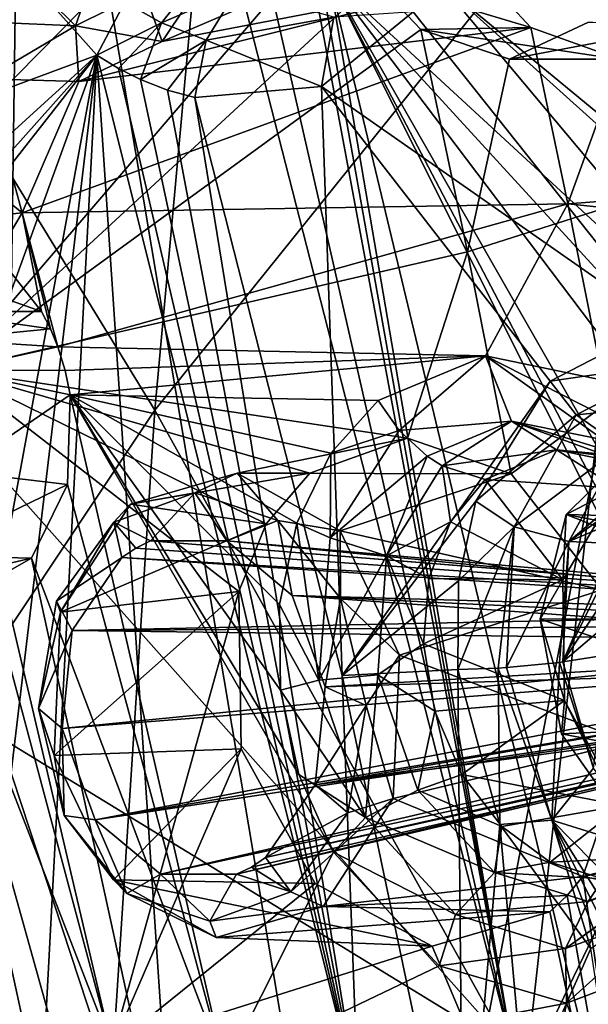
# Model space of a CAD drawing. Header units: metres. Extents: x -150 to 307, y -550 to 84.
# Tile 909 of 1056: x 198.39 to 203.5, y 24.39 to 33.25. Entities that reach past the tile are written whole.
import ezdxf

# ---------------------------------------------------------------- set-up
doc = ezdxf.new("R2010")
doc.units = ezdxf.units.M
doc.layers.add('solid_26006363', color=7, linetype='CONTINUOUS')

msp = doc.modelspace()

# ---------------------------------------------------------------- linework, layer by layer
at = {"layer": 'solid_26006363'}
for points in [[(200.118423, 34.539955, 882.020813), (196.599274, 30.964079, 878.639954), (192.926392, 40.176384, 877.926025)], [(196.07933, 35.491276, 913.228882), (199.6026, 29.737734, 917.342285), (200.500763, 39.591072, 916.334229)], [(200.500763, 39.591072, 916.334229), (199.6026, 29.737734, 917.342285), (204.250427, 35.525394, 920.349731)], [(198.146072, 19.081144, 915.328857), (191.749893, 36.108906, 906.628174), (198.41069, 38.132439, 912.562683)], [(201.605789, 19.081154, 918.411316), (198.146072, 19.081144, 915.328857), (198.41069, 38.132439, 912.562683)], [(201.605789, 19.081154, 918.411316), (198.41069, 38.132439, 912.562683), (205.239792, 37.984932, 918.647217)], [(204.964966, 17.972246, 921.404236), (201.605789, 19.081154, 918.411316), (205.239792, 37.984932, 918.647217)], [(205.48996, 36.965519, 886.874268), (207.044037, 29.563198, 886.587402), (203.316681, 35.94556, 884.875)], [(204.159637, 30.51371, 887.412476), (204.014786, 36.731766, 888.632446), (201.928268, 33.323074, 886.178223)], [(207.044037, 29.563198, 886.587402), (203.337952, 35.296898, 884.746948), (203.316681, 35.94556, 884.875)], [(196.07933, 35.491276, 913.228882), (195.57663, 23.699755, 914.655701), (199.6026, 29.737734, 917.342285)], [(199.6026, 29.737734, 917.342285), (202.936172, 23.730301, 921.004456), (204.250427, 35.525394, 920.349731)], [(204.250427, 35.525394, 920.349731), (202.936172, 23.730301, 921.004456), (208.436569, 35.115726, 923.891113)], [(207.044037, 29.563198, 886.587402), (202.977005, 34.210297, 884.219788), (203.337952, 35.296898, 884.746948)], [(202.936172, 23.730301, 921.004456), (206.756042, 23.459526, 924.161804), (208.436569, 35.115726, 923.891113)], [(201.184006, 35.046463, 891.434265), (196.955063, 33.153606, 887.616516), (201.293716, 34.192551, 891.33075)], [(197.399902, 34.299828, 888.217957), (196.955063, 33.153606, 887.616516), (201.184006, 35.046463, 891.434265)], [(200.118423, 34.539955, 882.020813), (202.824585, 23.965431, 882.221741), (196.599274, 30.964079, 878.639954)], [(200.525238, 34.054031, 882.23645), (202.824585, 23.965431, 882.221741), (200.118423, 34.539955, 882.020813)], [(201.293716, 34.192551, 891.33075), (196.955063, 33.153606, 887.616516), (197.782578, 30.096609, 887.647034)], [(201.579742, 33.605858, 891.434631), (201.293716, 34.192551, 891.33075), (197.782578, 30.096609, 887.647034)], [(199.66803, 33.057781, 887.812134), (202.307007, 34.192551, 890.193481), (202.583801, 33.618683, 890.293579)], [(199.66803, 33.057781, 887.812134), (200.37384, 34.113071, 888.607361), (202.307007, 34.192551, 890.193481)], [(207.044037, 29.563198, 886.587402), (202.169418, 33.584068, 883.440674), (202.977005, 34.210297, 884.219788)], [(199.080841, 32.933769, 883.831543), (198.046082, 34.089088, 883.267395), (195.48111, 31.596699, 880.826538)], [(199.332001, 33.409889, 883.934082), (198.046082, 34.089088, 883.267395), (199.080841, 32.933769, 883.831543)], [(199.50708, 33.507122, 887.602173), (200.37384, 34.113071, 888.607361), (199.66803, 33.057781, 887.812134)], [(201.008118, 33.711094, 882.5448), (202.824585, 23.965431, 882.221741), (200.525238, 34.054031, 882.23645)], [(198.441666, 33.641319, 886.302673), (198.191788, 33.228016, 886.495483), (197.609375, 33.805935, 885.96283)], [(201.089813, 33.671646, 882.601135), (202.824585, 23.965431, 882.221741), (201.008118, 33.711094, 882.5448)], [(201.996063, 33.16555, 891.679504), (201.579742, 33.605858, 891.434631), (197.782578, 30.096609, 887.647034)], [(198.886612, 33.198265, 887.047974), (198.191788, 33.228016, 886.495483), (198.441666, 33.641319, 886.302673)], [(198.886612, 33.198265, 887.047974), (198.441666, 33.641319, 886.302673), (199.039932, 33.635834, 886.755432)], [(198.886612, 33.198265, 887.047974), (199.039932, 33.635834, 886.755432), (199.50708, 33.507122, 887.602173)], [(198.918304, 32.696793, 887.136841), (202.583801, 33.618683, 890.293579), (202.986145, 33.182507, 890.528687)], [(198.918304, 32.696793, 887.136841), (199.66803, 33.057781, 887.812134), (202.583801, 33.618683, 890.293579)], [(199.332001, 33.409889, 883.934082), (199.662933, 33.226517, 884.153564), (199.981384, 33.631741, 883.961426)], [(199.981384, 33.631741, 883.961426), (199.662933, 33.226517, 884.153564), (200.340088, 33.523319, 884.207703)], [(201.089813, 33.671646, 882.601135), (201.172272, 33.636684, 882.659058), (202.824585, 23.965431, 882.221741)], [(201.172272, 33.636684, 882.659058), (203.600342, 23.505148, 882.772949), (202.824585, 23.965431, 882.221741)], [(204.661163, 26.677666, 884.130981), (203.600342, 23.505148, 882.772949), (201.172272, 33.636684, 882.659058)], [(205.377884, 29.753212, 885.260498), (201.172272, 33.636684, 882.659058), (202.169418, 33.584068, 883.440674)], [(204.480942, 27.310965, 884.093445), (204.661163, 26.677666, 884.130981), (201.172272, 33.636684, 882.659058)], [(204.432175, 27.920574, 884.160461), (204.480942, 27.310965, 884.093445), (201.172272, 33.636684, 882.659058)], [(204.684143, 28.983667, 884.555054), (204.432175, 27.920574, 884.160461), (201.172272, 33.636684, 882.659058)], [(205.003174, 29.449194, 884.899353), (204.684143, 28.983667, 884.555054), (201.172272, 33.636684, 882.659058)], [(205.377884, 29.753212, 885.260498), (205.003174, 29.449194, 884.899353), (201.172272, 33.636684, 882.659058)], [(201.579742, 33.605858, 891.434631), (202.986145, 33.182507, 890.528687), (202.583801, 33.618683, 890.293579)], [(201.996063, 33.16555, 891.679504), (202.986145, 33.182507, 890.528687), (201.579742, 33.605858, 891.434631)], [(199.662933, 33.226517, 884.153564), (200.062683, 33.070297, 884.453491), (200.340088, 33.523319, 884.207703)], [(200.340088, 33.523319, 884.207703), (200.062683, 33.070297, 884.453491), (201.21283, 33.276325, 885.401001)], [(206.264877, 29.895084, 886.010803), (205.377884, 29.753212, 885.260498), (202.169418, 33.584068, 883.440674)], [(207.044037, 29.563198, 886.587402), (206.264877, 29.895084, 886.010803), (202.169418, 33.584068, 883.440674)], [(198.886612, 33.198265, 887.047974), (199.50708, 33.507122, 887.602173), (199.66803, 33.057781, 887.812134)], [(199.332001, 33.409889, 883.934082), (199.080841, 32.933769, 883.831543), (199.662933, 33.226517, 884.153564)], [(201.21283, 33.276325, 885.401001), (200.062683, 33.070297, 884.453491), (201.103546, 32.652531, 885.37677)], [(204.159637, 30.51371, 887.412476), (201.928268, 33.323074, 886.178223), (201.103546, 32.652531, 885.37677)], [(201.21283, 33.276325, 885.401001), (201.103546, 32.652531, 885.37677), (201.928268, 33.323074, 886.178223)], [(202.416183, 31.163181, 891.602417), (201.996063, 33.16555, 891.679504), (197.782578, 30.096609, 887.647034)], [(198.886612, 33.198265, 887.047974), (198.076431, 32.720795, 886.4729), (198.191788, 33.228016, 886.495483)], [(198.886612, 33.198265, 887.047974), (198.918304, 32.696793, 887.136841), (198.076431, 32.720795, 886.4729)], [(198.408524, 31.513556, 886.487427), (202.986145, 33.182507, 890.528687), (203.31868, 31.594135, 890.467102)], [(198.408524, 31.513556, 886.487427), (198.918304, 32.696793, 887.136841), (202.986145, 33.182507, 890.528687)], [(198.886612, 33.198265, 887.047974), (199.66803, 33.057781, 887.812134), (198.918304, 32.696793, 887.136841)], [(199.662933, 33.226517, 884.153564), (199.080841, 32.933769, 883.831543), (199.276154, 32.813499, 883.959351)], [(199.662933, 33.226517, 884.153564), (199.276154, 32.813499, 883.959351), (199.471207, 32.713776, 884.092346)], [(199.662933, 33.226517, 884.153564), (199.471207, 32.713776, 884.092346), (200.062683, 33.070297, 884.453491)], [(201.996063, 33.16555, 891.679504), (203.792053, 32.895973, 891.130066), (202.986145, 33.182507, 890.528687)], [(202.79483, 32.896538, 892.27832), (203.792053, 32.895973, 891.130066), (201.996063, 33.16555, 891.679504)], [(202.79483, 32.896538, 892.27832), (201.996063, 33.16555, 891.679504), (202.416183, 31.163181, 891.602417)], [(203.504745, 33.230343, 892.937805), (204.510269, 33.223297, 891.794556), (202.79483, 32.896538, 892.27832)], [(207.871307, 32.90202, 896.539978), (203.504745, 33.230343, 892.937805), (202.79483, 32.896538, 892.27832)], [(202.79483, 32.896538, 892.27832), (204.510269, 33.223297, 891.794556), (203.792053, 32.895973, 891.130066)], [(203.792053, 32.895973, 891.130066), (203.31868, 31.594135, 890.467102), (202.986145, 33.182507, 890.528687)], [(200.062683, 33.070297, 884.453491), (199.471207, 32.713776, 884.092346), (199.71524, 32.617863, 884.265259)], [(200.062683, 33.070297, 884.453491), (199.71524, 32.617863, 884.265259), (199.961563, 32.551979, 884.446777)], [(200.062683, 33.070297, 884.453491), (199.961563, 32.551979, 884.446777), (201.103546, 32.652531, 885.37677)], [(199.080841, 32.933769, 883.831543), (195.48111, 31.596699, 880.826538), (195.947754, 30.082037, 880.885681)], [(199.080841, 32.933769, 883.831543), (195.858139, 28.820759, 880.589966), (196.654541, 26.256817, 880.742493)], [(199.080841, 32.933769, 883.831543), (195.956741, 29.431387, 880.77301), (195.858139, 28.820759, 880.589966)], [(199.080841, 32.933769, 883.831543), (195.947754, 30.082037, 880.885681), (195.956741, 29.431387, 880.77301)], [(199.080841, 32.933769, 883.831543), (196.654541, 26.256817, 880.742493), (197.374008, 23.701721, 880.879944)], [(199.080841, 32.933769, 883.831543), (197.374008, 23.701721, 880.879944), (197.998154, 23.913851, 881.38678)], [(199.080841, 32.933769, 883.831543), (197.998154, 23.913851, 881.38678), (198.601288, 23.922085, 881.850281)], [(199.080841, 32.933769, 883.831543), (198.601288, 23.922085, 881.850281), (199.717163, 23.425951, 882.640137)], [(201.433121, 23.530312, 884.008545), (199.080841, 32.933769, 883.831543), (199.717163, 23.425951, 882.640137)], [(199.276154, 32.813499, 883.959351), (199.080841, 32.933769, 883.831543), (201.433121, 23.530312, 884.008545)], [(207.871307, 32.90202, 896.539978), (202.416183, 31.163181, 891.602417), (202.809631, 29.163136, 891.53009)], [(207.871307, 32.90202, 896.539978), (202.79483, 32.896538, 892.27832), (202.416183, 31.163181, 891.602417)], [(207.871307, 32.90202, 896.539978), (202.809631, 29.163136, 891.53009), (203.62561, 28.119526, 892.00647)], [(208.957886, 32.022343, 895.278503), (203.31868, 31.594135, 890.467102), (203.792053, 32.895973, 891.130066)], [(199.471207, 32.713776, 884.092346), (199.276154, 32.813499, 883.959351), (201.433121, 23.530312, 884.008545)], [(197.423325, 32.31876, 885.875732), (198.076431, 32.720795, 886.4729), (198.408524, 31.513556, 886.487427)], [(198.408524, 31.513556, 886.487427), (198.076431, 32.720795, 886.4729), (198.918304, 32.696793, 887.136841)], [(199.71524, 32.617863, 884.265259), (199.471207, 32.713776, 884.092346), (201.433121, 23.530312, 884.008545)], [(201.103546, 32.652531, 885.37677), (199.961563, 32.551979, 884.446777), (201.286972, 27.347382, 884.51123)], [(203.159088, 29.996841, 886.500122), (201.103546, 32.652531, 885.37677), (201.286972, 27.347382, 884.51123)], [(203.159088, 29.996841, 886.500122), (204.159637, 30.51371, 887.412476), (201.103546, 32.652531, 885.37677)], [(199.961563, 32.551979, 884.446777), (199.71524, 32.617863, 884.265259), (201.433121, 23.530312, 884.008545)], [(201.286972, 27.347382, 884.51123), (199.961563, 32.551979, 884.446777), (201.433121, 23.530312, 884.008545)], [(197.423325, 32.31876, 885.875732), (198.408524, 31.513556, 886.487427), (197.672989, 31.437534, 885.891968)], [(208.957886, 32.022343, 895.278503), (208.627365, 31.038908, 894.790771), (203.31868, 31.594135, 890.467102)], [(198.727753, 30.307573, 886.501404), (198.408524, 31.513556, 886.487427), (203.31868, 31.594135, 890.467102)], [(198.727753, 30.307573, 886.501404), (203.31868, 31.594135, 890.467102), (202.578064, 30.22608, 889.585999)], [(203.31868, 31.594135, 890.467102), (203.634583, 30.007189, 890.408569), (202.578064, 30.22608, 889.585999)], [(208.627365, 31.038908, 894.790771), (203.634583, 30.007189, 890.408569), (203.31868, 31.594135, 890.467102)], [(197.672989, 31.437534, 885.891968), (198.408524, 31.513556, 886.487427), (198.180542, 31.13521, 886.230652)], [(198.180542, 31.13521, 886.230652), (198.408524, 31.513556, 886.487427), (198.582703, 30.62575, 886.448486)], [(198.661133, 30.470253, 886.480225), (198.408524, 31.513556, 886.487427), (198.727753, 30.307573, 886.501404)], [(198.582703, 30.62575, 886.448486), (198.408524, 31.513556, 886.487427), (198.661133, 30.470253, 886.480225)], [(198.180542, 31.13521, 886.230652), (198.582703, 30.62575, 886.448486), (197.182678, 31.122402, 887.375244)], [(197.182678, 31.122402, 887.375244), (198.582703, 30.62575, 886.448486), (197.571136, 30.62575, 887.583801)], [(201.876419, 29.483759, 890.82666), (202.416183, 31.163181, 891.602417), (197.782578, 30.096609, 887.647034)], [(201.876419, 29.483759, 890.82666), (202.809631, 29.163136, 891.53009), (202.416183, 31.163181, 891.602417)], [(202.824585, 23.965431, 882.221741), (197.892883, 26.980333, 878.891357), (196.599274, 30.964079, 878.639954)], [(197.571136, 30.62575, 887.583801), (198.582703, 30.62575, 886.448486), (198.661133, 30.470253, 886.480225)], [(197.691666, 30.372231, 887.629517), (197.571136, 30.62575, 887.583801), (198.661133, 30.470253, 886.480225)], [(204.317276, 30.167576, 887.378296), (204.159637, 30.51371, 887.412476), (203.159088, 29.996841, 886.500122)], [(197.691666, 30.372231, 887.629517), (198.661133, 30.470253, 886.480225), (198.727753, 30.307573, 886.501404)], [(197.691666, 30.372231, 887.629517), (198.727753, 30.307573, 886.501404), (197.782578, 30.096609, 887.647034)], [(197.782578, 30.096609, 887.647034), (198.727753, 30.307573, 886.501404), (198.794052, 30.094006, 886.512573)], [(198.794052, 30.094006, 886.512573), (198.727753, 30.307573, 886.501404), (202.578064, 30.22608, 889.585999)], [(198.839355, 29.874458, 886.506287), (198.794052, 30.094006, 886.512573), (202.578064, 30.22608, 889.585999)], [(198.839355, 29.874458, 886.506287), (202.578064, 30.22608, 889.585999), (201.611832, 29.824852, 888.72229)], [(201.802643, 29.55529, 888.753296), (201.611832, 29.824852, 888.72229), (202.578064, 30.22608, 889.585999)], [(201.802643, 29.55529, 888.753296), (202.578064, 30.22608, 889.585999), (202.811417, 29.638494, 889.36969)], [(203.599869, 29.705914, 890.243042), (202.578064, 30.22608, 889.585999), (203.634583, 30.007189, 890.408569)], [(203.640182, 29.469124, 890.019348), (202.578064, 30.22608, 889.585999), (203.599869, 29.705914, 890.243042)], [(202.811417, 29.638494, 889.36969), (202.578064, 30.22608, 889.585999), (203.640182, 29.469124, 890.019348)], [(203.393204, 29.696089, 886.534363), (204.317276, 30.167576, 887.378296), (203.159088, 29.996841, 886.500122)], [(204.585846, 29.809605, 887.123596), (204.317276, 30.167576, 887.378296), (203.393204, 29.696089, 886.534363)], [(197.782578, 30.096609, 887.647034), (198.794052, 30.094006, 886.512573), (198.839355, 29.874458, 886.506287)], [(197.782578, 30.096609, 887.647034), (198.839355, 29.874458, 886.506287), (197.827164, 29.186064, 887.508179)], [(199.213806, 23.998127, 887.716125), (197.782578, 30.096609, 887.647034), (197.827164, 29.186064, 887.508179)], [(200.358109, 28.104177, 889.333862), (197.782578, 30.096609, 887.647034), (199.213806, 23.998127, 887.716125)], [(200.997345, 29.170017, 890.050537), (201.876419, 29.483759, 890.82666), (197.782578, 30.096609, 887.647034)], [(200.605118, 28.712629, 889.64624), (200.997345, 29.170017, 890.050537), (197.782578, 30.096609, 887.647034)], [(200.358109, 28.104177, 889.333862), (200.605118, 28.712629, 889.64624), (197.782578, 30.096609, 887.647034)], [(202.49173, 28.917135, 885.758667), (203.159088, 29.996841, 886.500122), (201.286972, 27.347382, 884.51123)], [(203.393204, 29.696089, 886.534363), (203.159088, 29.996841, 886.500122), (202.49173, 28.917135, 885.758667)], [(198.814102, 29.068865, 886.333252), (197.827164, 29.186064, 887.508179), (198.839355, 29.874458, 886.506287)], [(198.814102, 29.068865, 886.333252), (198.839355, 29.874458, 886.506287), (200.232315, 23.810326, 886.566345)], [(198.839355, 29.874458, 886.506287), (200.899246, 26.455452, 887.533203), (201.210617, 25.757002, 887.666077)], [(200.232315, 23.810326, 886.566345), (198.839355, 29.874458, 886.506287), (201.210617, 25.757002, 887.666077)], [(198.839355, 29.874458, 886.506287), (200.733017, 27.216209, 887.531555), (200.899246, 26.455452, 887.533203)], [(198.839355, 29.874458, 886.506287), (200.72493, 27.986708, 887.662537), (200.733017, 27.216209, 887.531555)], [(198.839355, 29.874458, 886.506287), (200.878754, 28.719921, 887.920837), (200.72493, 27.986708, 887.662537)], [(198.839355, 29.874458, 886.506287), (201.184662, 29.349043, 888.285645), (200.878754, 28.719921, 887.920837)], [(198.839355, 29.874458, 886.506287), (201.611832, 29.824852, 888.72229), (201.184662, 29.349043, 888.285645)], [(201.802643, 29.55529, 888.753296), (201.184662, 29.349043, 888.285645), (201.611832, 29.824852, 888.72229)], [(203.800308, 29.409296, 886.403503), (204.585846, 29.809605, 887.123596), (203.393204, 29.696089, 886.534363)], [(195.57663, 23.699755, 914.655701), (198.959854, 19.839836, 918.063721), (199.6026, 29.737734, 917.342285)], [(199.6026, 29.737734, 917.342285), (198.959854, 19.839836, 918.063721), (202.936172, 23.730301, 921.004456)], [(202.053787, 29.322159, 888.691223), (201.802643, 29.55529, 888.753296), (202.811417, 29.638494, 889.36969)], [(202.187378, 29.235037, 888.626953), (202.053787, 29.322159, 888.691223), (202.811417, 29.638494, 889.36969)], [(202.187378, 29.235037, 888.626953), (202.811417, 29.638494, 889.36969), (203.218384, 29.380489, 888.909485)], [(202.835007, 28.687756, 885.875671), (203.393204, 29.696089, 886.534363), (202.49173, 28.917135, 885.758667)], [(202.811417, 29.638494, 889.36969), (203.932022, 29.233345, 889.447998), (203.218384, 29.380489, 888.909485)], [(202.811417, 29.638494, 889.36969), (203.693283, 29.366594, 889.873108), (203.932022, 29.233345, 889.447998)], [(202.811417, 29.638494, 889.36969), (203.640182, 29.469124, 890.019348), (203.693283, 29.366594, 889.873108)], [(203.800308, 29.409296, 886.403503), (203.393204, 29.696089, 886.534363), (202.835007, 28.687756, 885.875671)], [(201.179214, 28.587858, 888.057007), (201.184662, 29.349043, 888.285645), (201.802643, 29.55529, 888.753296)], [(201.179214, 28.587858, 888.057007), (201.802643, 29.55529, 888.753296), (202.053787, 29.322159, 888.691223)], [(200.344193, 29.169928, 892.937317), (202.809631, 29.163136, 891.53009), (201.876419, 29.483759, 890.82666)], [(200.344193, 29.169928, 892.937317), (201.876419, 29.483759, 890.82666), (200.997345, 29.170017, 890.050537)], [(201.179214, 28.587858, 888.057007), (200.878754, 28.719921, 887.920837), (201.184662, 29.349043, 888.285645)], [(202.187378, 29.235037, 888.626953), (203.218384, 29.380489, 888.909485), (202.576843, 29.111755, 888.329102)], [(202.576843, 29.111755, 888.329102), (203.218384, 29.380489, 888.909485), (203.764313, 29.0334, 887.06543)], [(203.329819, 28.554646, 885.825073), (203.800308, 29.409296, 886.403503), (202.835007, 28.687756, 885.875671)], [(203.218384, 29.380489, 888.909485), (204.963333, 29.157902, 888.067627), (204.337997, 29.275976, 887.578064)], [(203.218384, 29.380489, 888.909485), (203.932022, 29.233345, 889.447998), (204.963333, 29.157902, 888.067627)], [(203.218384, 29.380489, 888.909485), (204.337997, 29.275976, 887.578064), (203.764313, 29.0334, 887.06543)], [(203.306061, 28.798326, 886.649963), (203.916016, 29.401051, 887.257629), (205.971634, 28.725124, 884.2005)], [(203.764313, 29.0334, 887.06543), (203.916016, 29.401051, 887.257629), (203.306061, 28.798326, 886.649963)], [(204.033051, 29.15266, 885.962952), (203.800308, 29.409296, 886.403503), (203.329819, 28.554646, 885.825073)], [(201.685852, 28.424343, 888.029663), (201.179214, 28.587858, 888.057007), (202.053787, 29.322159, 888.691223)], [(201.685852, 28.424343, 888.029663), (202.053787, 29.322159, 888.691223), (202.187378, 29.235037, 888.626953)], [(199.213806, 23.998127, 887.716125), (197.827164, 29.186064, 887.508179), (197.49939, 28.427597, 887.107788)], [(198.814102, 29.068865, 886.333252), (197.49939, 28.427597, 887.107788), (197.827164, 29.186064, 887.508179)], [(202.263474, 28.731401, 887.983276), (201.685852, 28.424343, 888.029663), (202.187378, 29.235037, 888.626953)], [(202.263474, 28.731401, 887.983276), (202.187378, 29.235037, 888.626953), (202.576843, 29.111755, 888.329102)], [(199.38295, 28.890446, 892.109009), (200.997345, 29.170017, 890.050537), (200.605118, 28.712629, 889.64624)], [(200.344193, 29.169928, 892.937317), (200.997345, 29.170017, 890.050537), (199.38295, 28.890446, 892.109009)], [(199.961365, 28.993326, 893.051941), (200.344193, 29.169928, 892.937317), (199.38295, 28.890446, 892.109009)], [(200.70787, 28.742186, 893.667542), (200.344193, 29.169928, 892.937317), (199.961365, 28.993326, 893.051941)], [(200.344193, 29.169928, 892.937317), (201.269226, 28.650995, 893.687805), (202.809631, 29.163136, 891.53009)], [(200.70787, 28.742186, 893.667542), (201.269226, 28.650995, 893.687805), (200.344193, 29.169928, 892.937317)], [(201.269226, 28.650995, 893.687805), (203.62561, 28.119526, 892.00647), (202.809631, 29.163136, 891.53009)], [(202.263474, 28.731401, 887.983276), (202.576843, 29.111755, 888.329102), (203.274246, 28.208899, 886.516724)], [(202.576843, 29.111755, 888.329102), (203.764313, 29.0334, 887.06543), (203.274246, 28.208899, 886.516724)], [(203.911224, 28.965105, 885.818115), (204.033051, 29.15266, 885.962952), (203.329819, 28.554646, 885.825073)], [(198.814102, 29.068865, 886.333252), (198.491455, 28.405952, 885.955994), (197.49939, 28.427597, 887.107788)], [(198.814102, 29.068865, 886.333252), (200.232315, 23.810326, 886.566345), (198.491455, 28.405952, 885.955994)], [(199.961365, 28.993326, 893.051941), (199.38295, 28.890446, 892.109009), (199.232925, 28.727562, 892.421082)], [(199.961365, 28.993326, 893.051941), (199.232925, 28.727562, 892.421082), (199.564087, 28.559715, 892.849426)], [(199.961365, 28.993326, 893.051941), (199.564087, 28.559715, 892.849426), (200.249451, 28.559912, 893.428162)], [(200.70787, 28.742186, 893.667542), (199.961365, 28.993326, 893.051941), (200.249451, 28.559912, 893.428162)], [(203.274246, 28.208899, 886.516724), (203.764313, 29.0334, 887.06543), (203.306061, 28.798326, 886.649963)], [(202.335983, 28.200344, 885.502869), (202.49173, 28.917135, 885.758667), (201.286972, 27.347382, 884.51123)], [(202.835007, 28.687756, 885.875671), (202.49173, 28.917135, 885.758667), (202.335983, 28.200344, 885.502869)], [(203.812103, 28.7577, 885.686401), (203.911224, 28.965105, 885.818115), (203.329819, 28.554646, 885.825073)], [(198.75264, 27.919306, 891.519287), (199.38295, 28.890446, 892.109009), (200.605118, 28.712629, 889.64624)], [(198.75264, 27.919306, 891.519287), (199.232925, 28.727562, 892.421082), (199.38295, 28.890446, 892.109009)], [(198.717743, 28.016104, 891.943909), (199.304474, 28.409412, 892.621338), (199.232925, 28.727562, 892.421082)], [(198.75264, 27.919306, 891.519287), (198.717743, 28.016104, 891.943909), (199.232925, 28.727562, 892.421082)], [(199.232925, 28.727562, 892.421082), (199.430496, 28.49497, 892.732849), (199.564087, 28.559715, 892.849426)], [(199.232925, 28.727562, 892.421082), (199.304474, 28.409412, 892.621338), (199.430496, 28.49497, 892.732849)], [(200.70787, 28.742186, 893.667542), (200.249451, 28.559912, 893.428162), (200.837051, 28.068886, 893.895325)], [(201.272415, 28.041431, 894.102844), (201.269226, 28.650995, 893.687805), (200.70787, 28.742186, 893.667542)], [(201.272415, 28.041431, 894.102844), (200.70787, 28.742186, 893.667542), (200.837051, 28.068886, 893.895325)], [(202.263474, 28.731401, 887.983276), (202.069321, 28.219934, 887.703674), (201.685852, 28.424343, 888.029663)], [(202.263474, 28.731401, 887.983276), (203.274246, 28.208899, 886.516724), (202.069321, 28.219934, 887.703674)], [(203.070023, 27.85412, 886.287842), (203.306061, 28.798326, 886.649963), (205.67778, 27.863338, 883.839294)], [(203.274246, 28.208899, 886.516724), (203.306061, 28.798326, 886.649963), (203.070023, 27.85412, 886.287842)], [(203.306061, 28.798326, 886.649963), (205.971634, 28.725124, 884.2005), (205.768585, 28.319944, 883.976257)], [(203.306061, 28.798326, 886.649963), (205.768585, 28.319944, 883.976257), (205.67778, 27.863338, 883.839294)], [(203.736893, 28.535389, 885.569885), (203.812103, 28.7577, 885.686401), (203.329819, 28.554646, 885.825073)], [(198.75264, 27.919306, 891.519287), (200.605118, 28.712629, 889.64624), (200.358109, 28.104177, 889.333862)], [(201.078506, 27.305414, 887.72229), (200.72493, 27.986708, 887.662537), (200.878754, 28.719921, 887.920837)], [(201.179214, 28.587858, 888.057007), (201.078506, 27.305414, 887.72229), (200.878754, 28.719921, 887.920837)], [(201.269226, 28.650995, 893.687805), (201.804688, 27.531866, 894.073853), (203.62561, 28.119526, 892.00647)], [(201.272415, 28.041431, 894.102844), (201.804688, 27.531866, 894.073853), (201.269226, 28.650995, 893.687805)], [(202.835007, 28.687756, 885.875671), (202.335983, 28.200344, 885.502869), (202.328537, 27.401161, 885.355103)], [(202.835007, 28.687756, 885.875671), (202.328537, 27.401161, 885.355103), (202.692795, 27.415224, 885.541748)], [(202.835007, 28.687756, 885.875671), (202.692795, 27.415224, 885.541748), (202.766129, 27.420126, 885.559021)], [(203.329819, 28.554646, 885.825073), (202.835007, 28.687756, 885.875671), (202.766129, 27.420126, 885.559021)], [(206.903809, 27.970482, 884.765259), (199.564087, 28.559715, 892.849426), (199.430496, 28.49497, 892.732849)], [(207.027939, 27.960224, 884.875854), (200.249451, 28.559912, 893.428162), (199.564087, 28.559715, 892.849426)], [(206.903809, 27.970482, 884.765259), (207.027939, 27.960224, 884.875854), (199.564087, 28.559715, 892.849426)], [(207.13974, 27.88726, 884.975464), (200.837051, 28.068886, 893.895325), (200.249451, 28.559912, 893.428162)], [(207.027939, 27.960224, 884.875854), (207.13974, 27.88726, 884.975464), (200.249451, 28.559912, 893.428162)], [(201.685852, 28.424343, 888.029663), (201.078506, 27.305414, 887.72229), (201.179214, 28.587858, 888.057007)], [(203.329819, 28.554646, 885.825073), (202.766129, 27.420126, 885.559021), (203.245178, 27.466032, 885.5354)], [(203.329819, 28.554646, 885.825073), (203.245178, 27.466032, 885.5354), (203.275864, 27.469816, 885.525635)], [(203.736893, 28.535389, 885.569885), (203.329819, 28.554646, 885.825073), (203.275864, 27.469816, 885.525635)], [(206.903809, 27.970482, 884.765259), (199.430496, 28.49497, 892.732849), (199.304474, 28.409412, 892.621338)], [(203.685181, 28.298494, 885.468567), (203.736893, 28.535389, 885.569885), (203.275864, 27.469816, 885.525635)], [(198.491455, 28.405952, 885.955994), (196.83548, 28.019224, 886.512512), (197.49939, 28.427597, 887.107788)], [(198.491455, 28.405952, 885.955994), (197.798233, 28.011444, 885.341064), (196.83548, 28.019224, 886.512512)], [(199.273422, 20.28787, 887.226379), (197.49939, 28.427597, 887.107788), (197.745209, 20.259525, 886.010071)], [(199.213806, 23.998127, 887.716125), (197.49939, 28.427597, 887.107788), (199.273422, 20.28787, 887.226379)], [(200.112289, 20.98333, 886.060059), (197.798233, 28.011444, 885.341064), (198.491455, 28.405952, 885.955994)], [(200.112289, 20.98333, 886.060059), (198.491455, 28.405952, 885.955994), (200.232315, 23.810326, 886.566345)], [(198.717743, 28.016104, 891.943909), (198.85675, 27.753447, 892.204285), (199.304474, 28.409412, 892.621338)], [(198.85675, 27.753447, 892.204285), (206.78566, 27.915781, 884.660034), (199.304474, 28.409412, 892.621338)], [(206.78566, 27.915781, 884.660034), (206.903809, 27.970482, 884.765259), (199.304474, 28.409412, 892.621338)], [(201.685852, 28.424343, 888.029663), (201.609222, 27.355124, 887.728638), (201.078506, 27.305414, 887.72229)], [(202.02034, 27.631775, 887.523438), (201.609222, 27.355124, 887.728638), (201.685852, 28.424343, 888.029663)], [(202.069321, 28.219934, 887.703674), (202.02034, 27.631775, 887.523438), (201.685852, 28.424343, 888.029663)], [(203.657791, 28.050194, 885.383362), (203.685181, 28.298494, 885.468567), (203.275864, 27.469816, 885.525635)], [(202.328537, 27.401161, 885.355103), (202.335983, 28.200344, 885.502869), (201.286972, 27.347382, 884.51123)], [(202.069321, 28.219934, 887.703674), (203.274246, 28.208899, 886.516724), (202.02034, 27.631775, 887.523438)], [(202.02034, 27.631775, 887.523438), (203.274246, 28.208899, 886.516724), (203.290817, 27.121946, 886.337708)], [(203.290817, 27.121946, 886.337708), (203.274246, 28.208899, 886.516724), (203.070023, 27.85412, 886.287842)], [(201.804688, 27.531866, 894.073853), (203.866241, 26.749193, 891.957947), (203.62561, 28.119526, 892.00647)], [(198.694031, 26.627447, 891.393433), (200.358109, 28.104177, 889.333862), (200.37999, 26.689028, 889.098633)], [(198.75264, 27.919306, 891.519287), (200.358109, 28.104177, 889.333862), (198.694031, 26.627447, 891.393433)], [(200.37999, 26.689028, 889.098633), (200.358109, 28.104177, 889.333862), (199.213806, 23.998127, 887.716125)], [(201.272415, 28.041431, 894.102844), (200.837051, 28.068886, 893.895325), (201.134644, 27.247313, 894.098083)], [(207.263214, 27.605427, 885.08551), (201.134644, 27.247313, 894.098083), (200.837051, 28.068886, 893.895325)], [(207.222305, 27.762707, 885.049011), (207.263214, 27.605427, 885.08551), (200.837051, 28.068886, 893.895325)], [(207.13974, 27.88726, 884.975464), (207.222305, 27.762707, 885.049011), (200.837051, 28.068886, 893.895325)], [(201.503738, 27.078833, 894.241272), (201.272415, 28.041431, 894.102844), (201.134644, 27.247313, 894.098083)], [(201.503738, 27.078833, 894.241272), (201.804688, 27.531866, 894.073853), (201.272415, 28.041431, 894.102844)], [(203.655609, 27.793917, 885.31604), (203.657791, 28.050194, 885.383362), (203.275864, 27.469816, 885.525635)], [(194.854202, 26.207144, 882.780518), (197.798233, 28.011444, 885.341064), (200.112289, 20.98333, 886.060059)], [(198.717743, 28.016104, 891.943909), (198.553848, 27.049585, 891.748352), (198.85675, 27.753447, 892.204285)], [(198.75264, 27.919306, 891.519287), (198.553848, 27.049585, 891.748352), (198.717743, 28.016104, 891.943909)], [(201.078506, 27.305414, 887.72229), (200.733017, 27.216209, 887.531555), (200.72493, 27.986708, 887.662537)], [(198.75264, 27.919306, 891.519287), (198.694031, 26.627447, 891.393433), (198.553848, 27.049585, 891.748352)], [(206.692413, 27.804405, 884.576904), (206.78566, 27.915781, 884.660034), (198.85675, 27.753447, 892.204285)], [(203.070023, 27.85412, 886.287842), (205.67778, 27.863338, 883.839294), (205.81311, 26.940203, 883.829895)], [(203.263931, 26.822397, 886.264221), (203.070023, 27.85412, 886.287842), (205.81311, 26.940203, 883.829895)], [(203.290817, 27.121946, 886.337708), (203.070023, 27.85412, 886.287842), (203.263931, 26.822397, 886.264221)], [(198.553848, 27.049585, 891.748352), (198.766968, 26.870153, 892.076233), (198.85675, 27.753447, 892.204285)], [(206.638519, 27.654306, 884.528931), (198.85675, 27.753447, 892.204285), (198.766968, 26.870153, 892.076233)], [(206.638519, 27.654306, 884.528931), (206.692413, 27.804405, 884.576904), (198.85675, 27.753447, 892.204285)], [(203.655609, 27.793917, 885.31604), (203.275864, 27.469816, 885.525635), (203.678223, 27.532673, 885.267334)], [(206.631516, 27.487932, 884.522644), (206.638519, 27.654306, 884.528931), (198.766968, 26.870153, 892.076233)], [(207.263214, 27.605427, 885.08551), (207.256226, 27.439116, 885.079285), (201.134644, 27.247313, 894.098083)], [(202.02034, 27.631775, 887.523438), (202.121155, 27.026289, 887.461243), (201.609222, 27.355124, 887.728638)], [(202.02034, 27.631775, 887.523438), (203.290817, 27.121946, 886.337708), (202.121155, 27.026289, 887.461243)], [(206.631516, 27.487932, 884.522644), (198.766968, 26.870153, 892.076233), (199.06459, 26.048576, 892.278992)], [(206.672394, 27.330639, 884.559082), (206.631516, 27.487932, 884.522644), (199.06459, 26.048576, 892.278992)], [(201.503738, 27.078833, 894.241272), (201.746078, 26.240007, 893.947937), (201.804688, 27.531866, 894.073853)], [(201.804688, 27.531866, 894.073853), (201.746078, 26.240007, 893.947937), (203.866241, 26.749193, 891.957947)], [(203.678223, 27.532673, 885.267334), (203.275864, 27.469816, 885.525635), (203.550415, 26.512241, 885.552551)], [(207.256226, 27.439116, 885.079285), (201.044846, 26.364035, 893.969971), (201.134644, 27.247313, 894.098083)], [(207.256226, 27.439116, 885.079285), (207.202362, 27.289003, 885.03125), (201.044846, 26.364035, 893.969971)], [(202.328537, 27.401161, 885.355103), (201.286972, 27.347382, 884.51123), (202.377518, 22.164865, 884.563965)], [(202.692795, 27.415224, 885.541748), (202.328537, 27.401161, 885.355103), (202.708679, 26.00528, 885.422852)], [(202.708679, 26.00528, 885.422852), (202.328537, 27.401161, 885.355103), (202.377518, 22.164865, 884.563965)], [(202.766129, 27.420126, 885.559021), (202.692795, 27.415224, 885.541748), (203.176834, 26.04542, 885.65918)], [(202.692795, 27.415224, 885.541748), (202.708679, 26.00528, 885.422852), (203.176834, 26.04542, 885.65918)], [(203.245178, 27.466032, 885.5354), (202.766129, 27.420126, 885.559021), (203.176834, 26.04542, 885.65918)], [(203.550415, 26.512241, 885.552551), (203.245178, 27.466032, 885.5354), (203.176834, 26.04542, 885.65918)], [(203.275864, 27.469816, 885.525635), (203.245178, 27.466032, 885.5354), (203.550415, 26.512241, 885.552551)], [(206.754959, 27.206079, 884.632629), (206.672394, 27.330639, 884.559082), (199.06459, 26.048576, 892.278992)], [(201.609222, 27.355124, 887.728638), (201.497498, 26.069941, 887.822266), (201.078506, 27.305414, 887.72229)], [(202.377518, 22.164865, 884.563965), (201.286972, 27.347382, 884.51123), (201.433121, 23.530312, 884.008545)], [(201.609222, 27.355124, 887.728638), (201.968979, 26.316565, 887.789856), (201.497498, 26.069941, 887.822266)], [(202.121155, 27.026289, 887.461243), (201.968979, 26.316565, 887.789856), (201.609222, 27.355124, 887.728638)], [(201.078506, 27.305414, 887.72229), (201.497498, 26.069941, 887.822266), (200.733017, 27.216209, 887.531555)], [(207.202362, 27.289003, 885.03125), (207.109055, 27.177526, 884.94812), (201.044846, 26.364035, 893.969971)], [(201.503738, 27.078833, 894.241272), (201.134644, 27.247313, 894.098083), (201.044846, 26.364035, 893.969971)], [(206.754959, 27.206079, 884.632629), (199.06459, 26.048576, 892.278992), (199.652206, 25.557568, 892.746216)], [(206.866821, 27.133066, 884.7323), (206.754959, 27.206079, 884.632629), (199.652206, 25.557568, 892.746216)], [(206.866821, 27.133066, 884.7323), (199.652206, 25.557568, 892.746216), (200.33754, 25.557804, 893.324951)], [(206.990921, 27.122828, 884.842896), (206.866821, 27.133066, 884.7323), (200.33754, 25.557804, 893.324951)], [(207.109055, 27.177526, 884.94812), (200.597046, 25.708088, 893.55304), (201.044846, 26.364035, 893.969971)], [(206.990921, 27.122828, 884.842896), (200.597046, 25.708088, 893.55304), (207.109055, 27.177526, 884.94812)], [(201.497498, 26.069941, 887.822266), (200.899246, 26.455452, 887.533203), (200.733017, 27.216209, 887.531555)], [(198.553848, 27.049585, 891.748352), (198.785156, 26.086987, 891.88678), (198.766968, 26.870153, 892.076233)], [(198.694031, 26.627447, 891.393433), (198.785156, 26.086987, 891.88678), (198.553848, 27.049585, 891.748352)], [(200.471069, 25.622545, 893.441589), (206.990921, 27.122828, 884.842896), (200.33754, 25.557804, 893.324951)], [(200.471069, 25.622545, 893.441589), (200.597046, 25.708088, 893.55304), (206.990921, 27.122828, 884.842896)], [(201.339844, 26.112316, 894.045654), (201.503738, 27.078833, 894.241272), (201.044846, 26.364035, 893.969971)], [(201.339844, 26.112316, 894.045654), (201.746078, 26.240007, 893.947937), (201.503738, 27.078833, 894.241272)], [(202.121155, 27.026289, 887.461243), (203.290817, 27.121946, 886.337708), (202.36467, 26.456535, 887.52417)], [(202.36467, 26.456535, 887.52417), (203.290817, 27.121946, 886.337708), (203.806305, 26.178679, 886.594666)], [(203.839462, 26.002182, 886.592102), (203.290817, 27.121946, 886.337708), (203.263931, 26.822397, 886.264221)], [(203.839462, 26.002182, 886.592102), (203.806305, 26.178679, 886.594666), (203.290817, 27.121946, 886.337708)], [(194.400238, 24.759024, 875.963806), (197.892883, 26.980333, 878.891357), (199.002686, 23.019934, 879.107117)], [(202.824585, 23.965431, 882.221741), (199.002686, 23.019934, 879.107117), (197.892883, 26.980333, 878.891357)], [(202.121155, 27.026289, 887.461243), (202.36467, 26.456535, 887.52417), (201.968979, 26.316565, 887.789856)], [(198.785156, 26.086987, 891.88678), (199.06459, 26.048576, 892.278992), (198.766968, 26.870153, 892.076233)], [(206.28746, 26.236702, 884.134033), (203.263931, 26.822397, 886.264221), (205.81311, 26.940203, 883.829895)], [(206.28746, 26.236702, 884.134033), (203.839462, 26.002182, 886.592102), (203.263931, 26.822397, 886.264221)], [(198.694031, 26.627447, 891.393433), (200.37999, 26.689028, 889.098633), (199.229492, 25.508318, 891.779419)], [(201.044662, 25.474812, 889.429504), (200.37999, 26.689028, 889.098633), (199.213806, 23.998127, 887.716125)], [(199.229492, 25.508318, 891.779419), (200.37999, 26.689028, 889.098633), (201.044662, 25.474812, 889.429504)], [(201.746078, 26.240007, 893.947937), (203.455978, 25.538568, 891.411133), (203.866241, 26.749193, 891.957947)], [(206.392944, 26.269529, 893.979675), (203.866241, 26.749193, 891.957947), (203.455978, 25.538568, 891.411133)], [(198.694031, 26.627447, 891.393433), (199.229492, 25.508318, 891.779419), (198.785156, 26.086987, 891.88678)], [(204.12085, 25.75083, 885.8255), (203.550415, 26.512241, 885.552551), (203.176834, 26.04542, 885.65918)], [(201.497498, 26.069941, 887.822266), (201.210617, 25.757002, 887.666077), (200.899246, 26.455452, 887.533203)], [(202.36467, 26.456535, 887.52417), (202.724075, 25.98823, 887.705261), (201.968979, 26.316565, 887.789856)], [(202.36467, 26.456535, 887.52417), (203.806305, 26.178679, 886.594666), (202.724075, 25.98823, 887.705261)], [(201.339844, 26.112316, 894.045654), (201.044846, 26.364035, 893.969971), (200.597046, 25.708088, 893.55304)], [(201.968979, 26.316565, 887.789856), (202.660004, 25.575285, 888.185791), (201.497498, 26.069941, 887.822266)], [(202.724075, 25.98823, 887.705261), (202.660004, 25.575285, 888.185791), (201.968979, 26.316565, 887.789856)], [(205.701965, 25.967213, 893.348267), (206.392944, 26.269529, 893.979675), (203.455978, 25.538568, 891.411133)], [(198.069107, 23.032171, 884.737427), (194.854202, 26.207144, 882.780518), (200.112289, 20.98333, 886.060059)], [(200.824661, 25.400858, 893.568542), (201.115768, 25.268867, 893.358215), (201.746078, 26.240007, 893.947937)], [(200.824661, 25.400858, 893.568542), (201.746078, 26.240007, 893.947937), (201.339844, 26.112316, 894.045654)], [(201.746078, 26.240007, 893.947937), (201.115768, 25.268867, 893.358215), (203.455978, 25.538568, 891.411133)], [(202.724075, 25.98823, 887.705261), (203.806305, 26.178679, 886.594666), (203.160995, 25.666019, 887.983093)], [(203.160995, 25.666019, 887.983093), (203.806305, 26.178679, 886.594666), (204.626862, 25.743069, 887.190308)], [(198.785156, 26.086987, 891.88678), (199.349716, 25.386232, 892.322083), (199.06459, 26.048576, 892.278992)], [(199.229492, 25.508318, 891.779419), (199.349716, 25.386232, 892.322083), (198.785156, 26.086987, 891.88678)], [(200.824661, 25.400858, 893.568542), (201.339844, 26.112316, 894.045654), (200.597046, 25.708088, 893.55304)], [(201.497498, 26.069941, 887.822266), (202.308487, 25.19511, 888.312622), (201.210617, 25.757002, 887.666077)], [(202.660004, 25.575285, 888.185791), (202.308487, 25.19511, 888.312622), (201.497498, 26.069941, 887.822266)], [(199.349716, 25.386232, 892.322083), (199.652206, 25.557568, 892.746216), (199.06459, 26.048576, 892.278992)], [(202.929718, 23.540907, 885.210266), (202.708679, 26.00528, 885.422852), (202.377518, 22.164865, 884.563965)], [(202.724075, 25.98823, 887.705261), (203.160995, 25.666019, 887.983093), (202.660004, 25.575285, 888.185791)], [(203.176834, 26.04542, 885.65918), (202.708679, 26.00528, 885.422852), (203.525894, 24.888685, 885.900818)], [(202.929718, 23.540907, 885.210266), (203.525894, 24.888685, 885.900818), (202.708679, 26.00528, 885.422852)], [(203.176834, 26.04542, 885.65918), (203.525894, 24.888685, 885.900818), (203.599686, 24.940826, 885.962463)], [(203.176834, 26.04542, 885.65918), (203.599686, 24.940826, 885.962463), (203.72319, 24.941837, 886.046875)], [(203.176834, 26.04542, 885.65918), (203.72319, 24.941837, 886.046875), (203.884796, 24.913771, 886.151001)], [(203.176834, 26.04542, 885.65918), (203.884796, 24.913771, 886.151001), (204.099426, 25.106461, 886.212463)], [(204.12085, 25.75083, 885.8255), (203.176834, 26.04542, 885.65918), (204.099426, 25.106461, 886.212463)], [(205.323425, 25.175707, 892.898438), (205.701965, 25.967213, 893.348267), (203.455978, 25.538568, 891.411133)], [(200.232315, 23.810326, 886.566345), (201.210617, 25.757002, 887.666077), (202.162079, 24.732843, 888.268066)], [(202.308487, 25.19511, 888.312622), (202.162079, 24.732843, 888.268066), (201.210617, 25.757002, 887.666077)], [(203.160995, 25.666019, 887.983093), (204.626862, 25.743069, 887.190308), (203.63678, 25.516169, 888.331421)], [(203.50174, 25.313757, 888.807556), (204.518036, 25.771017, 889.096741), (204.279648, 25.592867, 889.496582)], [(204.104126, 25.552938, 888.715027), (204.518036, 25.771017, 889.096741), (203.50174, 25.313757, 888.807556)], [(200.471069, 25.622545, 893.441589), (200.824661, 25.400858, 893.568542), (200.597046, 25.708088, 893.55304)], [(203.160995, 25.666019, 887.983093), (203.63678, 25.516169, 888.331421), (202.660004, 25.575285, 888.185791)], [(199.349716, 25.386232, 892.322083), (200.096222, 25.135094, 892.937622), (199.652206, 25.557568, 892.746216)], [(200.096222, 25.135094, 892.937622), (200.33754, 25.557804, 893.324951), (199.652206, 25.557568, 892.746216)], [(200.096222, 25.135094, 892.937622), (200.824661, 25.400858, 893.568542), (200.33754, 25.557804, 893.324951)], [(200.471069, 25.622545, 893.441589), (200.33754, 25.557804, 893.324951), (200.824661, 25.400858, 893.568542)], [(201.115768, 25.268867, 893.358215), (203.314438, 25.367054, 891.265869), (203.455978, 25.538568, 891.411133)], [(202.660004, 25.575285, 888.185791), (203.50174, 25.313757, 888.807556), (202.308487, 25.19511, 888.312622)], [(203.63678, 25.516169, 888.331421), (203.50174, 25.313757, 888.807556), (202.660004, 25.575285, 888.185791)], [(204.279648, 25.592867, 889.496582), (204.27243, 25.57967, 889.515259), (203.299194, 24.889149, 889.058289)], [(203.50174, 25.313757, 888.807556), (204.279648, 25.592867, 889.496582), (203.299194, 24.889149, 889.058289)], [(204.27243, 25.57967, 889.515259), (204.221985, 25.220388, 889.8703), (203.299194, 24.889149, 889.058289)], [(204.324173, 19.64069, 891.250977), (203.455978, 25.538568, 891.411133), (203.314438, 25.367054, 891.265869)], [(205.323425, 25.175707, 892.898438), (203.455978, 25.538568, 891.411133), (204.324173, 19.64069, 891.250977)], [(203.63678, 25.516169, 888.331421), (204.104126, 25.552938, 888.715027), (203.50174, 25.313757, 888.807556)], [(202.098785, 24.911438, 890.194153), (201.044662, 25.474812, 889.429504), (199.213806, 23.998127, 887.716125)], [(199.229492, 25.508318, 891.779419), (201.044662, 25.474812, 889.429504), (202.098785, 24.911438, 890.194153)], [(199.229492, 25.508318, 891.779419), (202.098785, 24.911438, 890.194153), (200.154526, 24.989388, 892.529907)], [(199.229492, 25.508318, 891.779419), (200.154526, 24.989388, 892.529907), (199.349716, 25.386232, 892.322083)], [(200.154526, 24.989388, 892.529907), (200.096222, 25.135094, 892.937622), (199.349716, 25.386232, 892.322083)], [(200.096222, 25.135094, 892.937622), (201.115768, 25.268867, 893.358215), (200.824661, 25.400858, 893.568542)], [(201.115768, 25.268867, 893.358215), (203.156357, 25.219662, 891.111267), (203.314438, 25.367054, 891.265869)], [(204.324173, 19.64069, 891.250977), (203.314438, 25.367054, 891.265869), (203.156357, 25.219662, 891.111267)], [(203.50174, 25.313757, 888.807556), (203.299194, 24.889149, 889.058289), (202.308487, 25.19511, 888.312622)], [(200.154526, 24.989388, 892.529907), (201.115768, 25.268867, 893.358215), (200.096222, 25.135094, 892.937622)], [(200.154526, 24.989388, 892.529907), (203.156357, 25.219662, 891.111267), (201.115768, 25.268867, 893.358215)], [(200.154526, 24.989388, 892.529907), (202.098785, 24.911438, 890.194153), (203.156357, 25.219662, 891.111267)], [(204.324173, 19.64069, 891.250977), (203.156357, 25.219662, 891.111267), (202.098785, 24.911438, 890.194153)], [(202.308487, 25.19511, 888.312622), (203.299194, 24.889149, 889.058289), (202.162079, 24.732843, 888.268066)], [(203.299194, 24.889149, 889.058289), (204.221985, 25.220388, 889.8703), (203.308975, 24.397936, 889.148682)], [(204.221985, 25.220388, 889.8703), (204.364456, 24.795219, 890.078369), (203.308975, 24.397936, 889.148682)], [(204.324173, 19.64069, 891.250977), (202.098785, 24.911438, 890.194153), (199.213806, 23.998127, 887.716125)], [(203.299194, 24.889149, 889.058289), (203.308975, 24.397936, 889.148682), (202.162079, 24.732843, 888.268066)], [(202.929718, 23.540907, 885.210266), (203.774429, 23.244526, 885.713074), (203.525894, 24.888685, 885.900818)], [(198.968033, 22.99572, 879.077209), (194.400238, 24.759024, 875.963806), (199.002686, 23.019934, 879.107117)], [(198.934006, 22.970604, 879.047729), (198.361938, 22.23838, 878.508057), (194.400238, 24.759024, 875.963806)], [(198.968033, 22.99572, 879.077209), (198.934006, 22.970604, 879.047729), (194.400238, 24.759024, 875.963806)], [(203.308975, 24.397936, 889.148682), (204.364456, 24.795219, 890.078369), (205.336639, 19.32567, 890.092468)], [(200.232315, 23.810326, 886.566345), (202.162079, 24.732843, 888.268066), (203.308975, 24.397936, 889.148682)], [(200.232315, 23.810326, 886.566345), (203.308975, 24.397936, 889.148682), (202.395157, 19.194809, 887.666016)], [(203.308975, 24.397936, 889.148682), (205.336639, 19.32567, 890.092468), (202.395157, 19.194809, 887.666016)]]:
    msp.add_3dface(points, dxfattribs=at)

doc.saveas('drawing.dxf')
